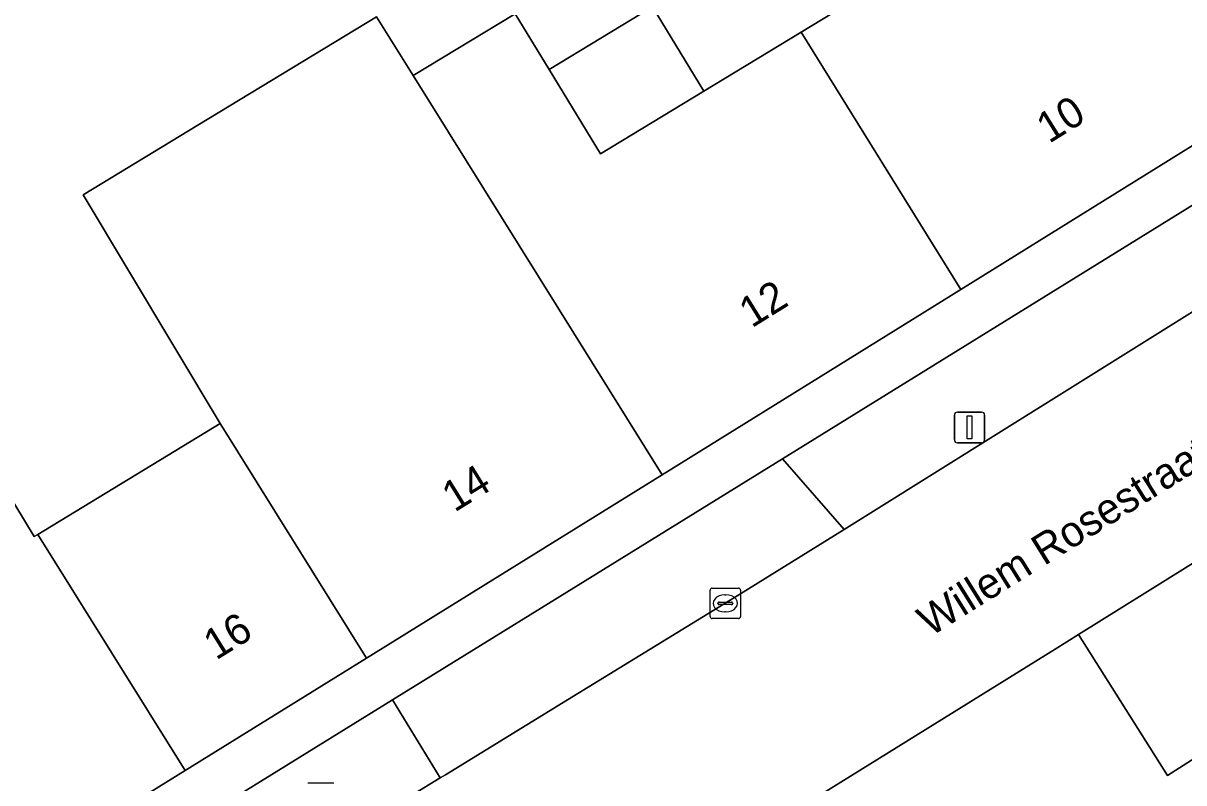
# Model space of a CAD drawing. Extents: x 160030 to 160839, y 385325 to 386450.
# Drawn here: x 160432.66 to 160470.59, y 386277.53 to 386302.37 of the extents above; entities that cross this region are included whole.
import ezdxf

# ---------------------------------------------------------------- set-up
doc = ezdxf.new("R2010")
doc.units = 0
for name, color, linetype in [('IMGEO_Brandkraan', 7, 'Continuous'), ('IMGEO_Erf', 7, 'Continuous'), ('IMGEO_Kolk', 7, 'Continuous'), ('IMGEO_Lichtmast', 7, 'Continuous'), ('IMGEO_Openbare_ruimte_label', 7, 'Continuous'), ('IMGEO_Pand', 7, 'Continuous'), ('IMGEO_Pand_nummerreeks', 7, 'Continuous'), ('IMGEO_Parkeervlak_open', 7, 'Continuous'), ('IMGEO_Rijbaan_lokaal_open', 7, 'Continuous'), ('IMGEO_Voetpad_open', 7, 'Continuous')]:
    doc.layers.add(name, color=color, linetype=linetype)

msp = doc.modelspace()

# ---------------------------------------------------------------- linework, layer by layer
at = {"layer": 'IMGEO_Brandkraan'}
msp.add_line((160441.96, 386277.532), (160442.812, 386277.532), dxfattribs=at)
msp.add_lwpolyline([(160441.96, 386277.532), (160442.812, 386277.532)], dxfattribs=at)
at = {"layer": 'IMGEO_Erf'}
for points in [[(160388.66, 386245.397), (160396.065, 386250), (160411.434, 386259.552), (160414.534, 386261.489), (160425.39, 386268.271), (160428.432, 386270.16), (160444.725, 386280.241), (160449.596, 386283.254), (160457.471, 386288.127), (160470.926, 386296.453), (160473.565, 386298.086), (160485.127, 386305.24), (160487.418, 386306.658), (160490.411, 386308.51), (160500, 386314.452)], [(160431.143, 386288.677), (160433.02, 386285.588), (160433.134, 386285.657), (160439.101, 386289.281), (160434.622, 386296.761), (160438.368, 386299.037), (160444.206, 386302.584), (160445.405, 386300.659), (160448.738, 386302.683), (160449.845, 386300.86), (160453.222, 386302.911), (160454.898, 386300.152), (160458.078, 386302.083), (160464.332, 386305.882)], [(160472.965, 386299.667), (160463.302, 386293.669), (160453.537, 386287.607), (160443.88, 386281.611), (160437.951, 386277.931), (160428.046, 386271.782)]]:
    msp.add_lwpolyline(points, dxfattribs=at)
at = {"layer": 'IMGEO_Kolk'}
for p, q in [((160455.103, 386282.976), (160455.103, 386283.828)), ((160455.178, 386283.902), (160456.03, 386283.902)), ((160455.591, 386283.682), (160455.616, 386283.682)), ((160456.104, 386283.828), (160456.104, 386282.976)), ((160455.362, 386283.396), (160455.362, 386283.408)), ((160455.8, 386283.359), (160455.402, 386283.359)), ((160455.405, 386283.445), (160455.803, 386283.445)), ((160455.846, 386283.408), (160455.846, 386283.396)), ((160455.614, 386283.122), (160455.589, 386283.122)), ((160456.03, 386282.902), (160455.178, 386282.902))]:
    msp.add_line(p, q, dxfattribs=at)
for points in [[(160455.103, 386282.976), (160455.103, 386283.828)], [(160455.178, 386283.902), (160456.03, 386283.902)], [(160456.104, 386283.828), (160456.104, 386282.976)], [(160456.03, 386282.902), (160455.178, 386282.902)]]:
    msp.add_lwpolyline(points, dxfattribs=at)
for centre, radius, start, end in [((160455.18, 386283.826), 0.0765, 91.552, 178.448), ((160455.18, 386283.826), 0.0765, 91.552, 178.448), ((160456.028, 386283.826), 0.0765, 1.552, 88.448), ((160456.028, 386283.826), 0.0765, 1.552, 88.448), ((160455.402, 386283.405), 0.0403, 85.8775, 175.7526), ((160455.399, 386283.395), 0.0366, 178.938, 274.7102), ((160455.803, 386283.402), 0.043, 264.8664, 352.4533), ((160455.807, 386283.407), 0.0386, 1.7309, 96.639), ((160455.18, 386282.978), 0.0765, 181.552, 268.448), ((160455.18, 386282.978), 0.0765, 181.552, 268.448), ((160456.028, 386282.978), 0.0765, 271.552, 358.448), ((160456.028, 386282.978), 0.0765, 271.552, 358.448)]:
    msp.add_arc(centre, radius, start, end, dxfattribs=at)
for centre, major_axis, ratio, start_param, end_param in [((160455.59, 386283.402), (-0.387, 0.002), 0.722429, 4.712389, 7.853982), ((160455.615, 386283.402), (-0.39, 0.002), 0.717154, 1.570796, 4.712389)]:
    msp.add_ellipse(centre, major_axis=major_axis, ratio=ratio, start_param=start_param, end_param=end_param, dxfattribs=at)
at = {"layer": 'IMGEO_Lichtmast'}
for p, q in [((160463.088, 386288.756), (160463.088, 386289.556)), ((160463.088, 386289.556), (160463.088, 386288.756)), ((160463.188, 386289.656), (160463.978, 386289.656)), ((160463.978, 386289.656), (160463.188, 386289.656)), ((160464.078, 386289.556), (160464.078, 386288.756)), ((160464.078, 386288.756), (160464.078, 386289.556)), ((160463.978, 386288.656), (160463.188, 386288.656)), ((160463.188, 386288.656), (160463.978, 386288.656))]:
    msp.add_line(p, q, dxfattribs=at)
msp.add_lwpolyline([(160463.508, 386289.531), (160463.658, 386289.531), (160463.658, 386288.781), (160463.508, 386288.781), (160463.508, 386289.531)], dxfattribs=at)
for centre, start, end in [((160463.188, 386289.556), 90, 180), ((160463.188, 386289.556), 90, 180), ((160463.978, 386289.556), 0, 90), ((160463.978, 386289.556), 360, 90), ((160463.188, 386288.756), 180, 270), ((160463.188, 386288.756), 180, 270), ((160463.978, 386288.756), 270, 0), ((160463.978, 386288.756), 270, 0)]:
    msp.add_arc(centre, 0.1, start, end, dxfattribs=at)
at = {"layer": 'IMGEO_Pand'}
for points in [[(160461.52, 386318.104), (160458.15, 386316.058), (160464.332, 386305.882), (160458.078, 386302.083), (160463.302, 386293.669), (160472.965, 386299.667)], [(160458.078, 386302.083), (160454.898, 386300.152), (160451.521, 386298.101), (160449.845, 386300.86), (160448.738, 386302.683), (160445.405, 386300.659), (160453.537, 386287.607), (160463.302, 386293.669)], [(160453.222, 386302.911), (160449.845, 386300.86), (160451.521, 386298.101), (160454.898, 386300.152)], [(160445.405, 386300.659), (160444.206, 386302.584), (160438.368, 386299.037), (160434.622, 386296.761), (160439.101, 386289.281), (160443.88, 386281.611), (160453.537, 386287.607)], [(160437.951, 386277.931), (160443.88, 386281.611), (160439.101, 386289.281), (160433.134, 386285.657)], [(160428.046, 386271.782), (160437.951, 386277.931), (160433.134, 386285.657), (160433.02, 386285.588), (160431.143, 386288.677), (160424.163, 386284.438), (160421.344, 386282.725)]]:
    msp.add_lwpolyline(points, close=True, dxfattribs=at)
at = {"layer": 'IMGEO_Parkeervlak_open'}
msp.add_lwpolyline([(160471.392, 386285.032), (160467.143, 386282.379), (160470.055, 386277.774), (160474.248, 386280.456)], close=True, dxfattribs=at)
at = {"layer": 'IMGEO_Rijbaan_lokaal_open'}
for points in [[(160452.915, 386273.624), (160453.803, 386274.087), (160453.986, 386274.201), (160458.205, 386276.823), (160466.379, 386281.902), (160467.143, 386282.379), (160471.392, 386285.032), (160480.563, 386290.758), (160482.941, 386292.242), (160483.408, 386292.533), (160483.8, 386292.778), (160493.6, 386298.891), (160500, 386302.846), (160506.942, 386307.136), (160507.379, 386307.405), (160508.247, 386307.942), (160511.651, 386310.045), (160512.88, 386310.804), (160519.856, 386315.115), (160543.406, 386329.627), (160544.193, 386330.112)], [(160472.005, 386293.642), (160459.483, 386285.821), (160456.049, 386283.676), (160450.444, 386280.242), (160446.455, 386277.798), (160446.285, 386277.694), (160443.3, 386275.865), (160438.175, 386272.725), (160430.743, 386268.127), (160426.645, 386265.592), (160416.554, 386259.349), (160415.515, 386258.706), (160412.465, 386256.79), (160411.967, 386256.477), (160407.564, 386253.711), (160408.586, 386252.063), (160391.963, 386241.751)]]:
    msp.add_lwpolyline(points, dxfattribs=at)
at = {"layer": 'IMGEO_Voetpad_open'}
for points in [[(160459.483, 386285.821), (160472.005, 386293.642), (160470.926, 386296.453), (160457.471, 386288.127)], [(160487.05, 386285.545), (160486.013, 386287.235), (160485.809, 386287.568), (160483.391, 386286.085), (160480.563, 386290.758), (160471.392, 386285.032), (160474.248, 386280.456), (160470.055, 386277.774), (160467.143, 386282.379), (160466.379, 386281.902), (160458.205, 386276.823), (160461.063, 386272.258), (160457.112, 386269.807), (160456.823, 386269.628), (160458.243, 386267.339), (160458.768, 386267.665)], [(160456.049, 386283.676), (160459.483, 386285.821), (160457.471, 386288.127), (160449.596, 386283.254), (160444.725, 386280.241), (160446.285, 386277.694), (160446.455, 386277.798), (160450.444, 386280.242)], [(160443.3, 386275.865), (160446.285, 386277.694), (160444.725, 386280.241), (160428.432, 386270.16), (160430.743, 386268.127), (160438.175, 386272.725)]]:
    msp.add_lwpolyline(points, close=True, dxfattribs=at)

# ---------------------------------------------------------------- texts
at = {"layer": 'IMGEO_Openbare_ruimte_label'}
msp.add_text('Willem Rosestraat', height=1, rotation=31.9568, dxfattribs=at).set_placement((160462.301, 386282.294))
at = {"layer": 'IMGEO_Pand_nummerreeks'}
for s, rotation, p in [('10', 31.8314, (160466.182, 386298.423)), ('12', 31.8335, (160456.464, 386292.389)), ('14', 31.8335, (160446.755, 386286.363)), ('16', 31.8314, (160438.961, 386281.525))]:
    msp.add_text(s, height=1, rotation=rotation, dxfattribs=at).set_placement(p)

doc.saveas('drawing.dxf')
